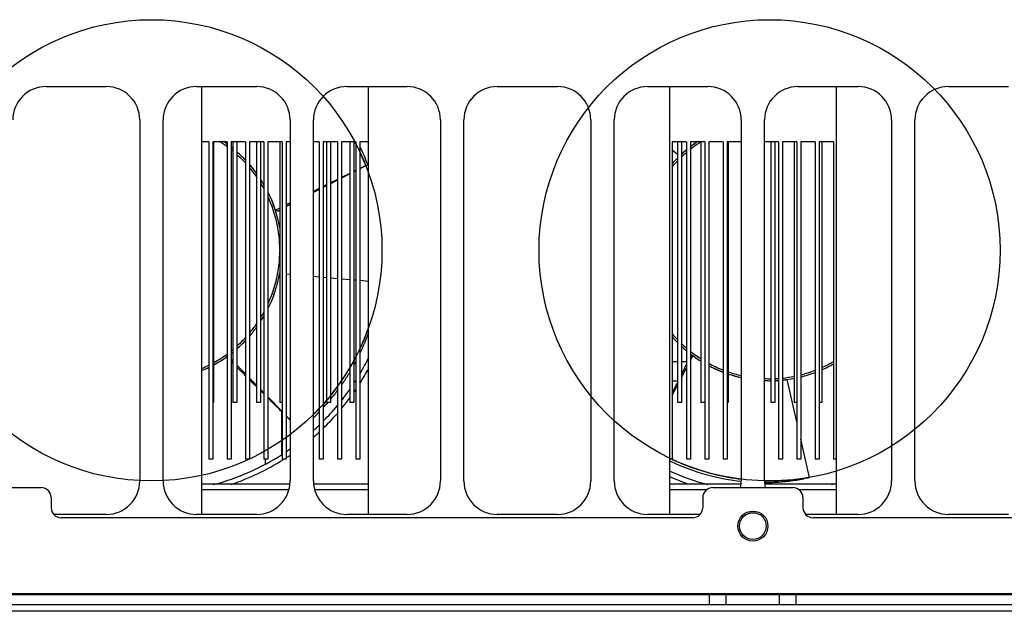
# Model space of a CAD drawing. Header units: millimetres. Extents: x 1117 to 38156, y -1945 to 7303.
# Tile 758 of 831: x 32212 to 32507, y 2485 to 2662. Entities that reach past the tile are written whole.
import ezdxf

# ---------------------------------------------------------------- set-up
doc = ezdxf.new("R2010")
doc.units = ezdxf.units.MM

msp = doc.modelspace()

# ---------------------------------------------------------------- linework, layer by layer
at = {"color": 7, "linetype": 'Continuous'}
for p, q in [((32220.159, 2642.418), (32238.159, 2642.418)), ((32265.159, 2642.418), (32283.159, 2642.418)), ((32266.659, 2642.418), (32266.659, 2514.418)), ((32310.159, 2642.418), (32328.159, 2642.418)), ((32316.659, 2514.418), (32316.659, 2642.418)), ((32355.159, 2642.418), (32373.159, 2642.418)), ((32400.159, 2642.418), (32418.159, 2642.418)), ((32406.659, 2642.418), (32406.659, 2514.418)), ((32445.159, 2642.418), (32463.159, 2642.418)), ((32456.659, 2514.418), (32456.659, 2642.418)), ((32490.159, 2642.418), (32508.159, 2642.418)), ((32248.159, 2632.418), (32248.159, 2524.418)), ((32255.159, 2524.418), (32255.159, 2632.418)), ((32293.159, 2632.418), (32293.159, 2524.418)), ((32300.159, 2524.418), (32300.159, 2632.418)), ((32338.159, 2632.418), (32338.159, 2524.418)), ((32345.159, 2524.418), (32345.159, 2632.418)), ((32383.159, 2632.418), (32383.159, 2524.418)), ((32390.159, 2524.418), (32390.159, 2632.418)), ((32428.159, 2632.418), (32428.159, 2524.418)), ((32435.159, 2524.418), (32435.159, 2632.418)), ((32473.159, 2632.418), (32473.159, 2524.418)), ((32480.159, 2524.418), (32480.159, 2632.418)), ((32268.809, 2625.918), (32266.659, 2625.918)), ((32268.809, 2625.918), (32268.809, 2530.918)), ((32270.009, 2625.918), (32270.009, 2530.918)), ((32274.309, 2625.918), (32270.009, 2625.918)), ((32270.259, 2625.918), (32270.259, 2547.918)), ((32274.309, 2625.918), (32274.309, 2530.918)), ((32275.509, 2625.918), (32275.509, 2530.918)), ((32279.809, 2625.918), (32275.509, 2625.918)), ((32276.059, 2625.918), (32276.059, 2547.918)), ((32277.259, 2625.918), (32277.259, 2547.918)), ((32279.809, 2625.918), (32279.809, 2530.918)), ((32281.009, 2625.918), (32281.009, 2530.918)), ((32285.309, 2625.918), (32281.009, 2625.918)), ((32283.059, 2625.918), (32283.059, 2547.918)), ((32284.259, 2625.918), (32284.259, 2547.918)), ((32285.309, 2625.918), (32285.309, 2530.918)), ((32286.509, 2625.918), (32286.509, 2530.918)), ((32290.809, 2625.918), (32286.509, 2625.918)), ((32290.059, 2625.918), (32290.059, 2547.918)), ((32290.809, 2625.918), (32290.809, 2530.918)), ((32292.009, 2625.918), (32292.009, 2530.918)), ((32293.159, 2625.918), (32292.009, 2625.918)), ((32301.809, 2625.918), (32300.159, 2625.918)), ((32301.809, 2625.918), (32301.809, 2530.918)), ((32303.009, 2625.918), (32303.009, 2530.918)), ((32307.309, 2625.918), (32303.009, 2625.918)), ((32304.059, 2625.918), (32304.059, 2547.918)), ((32305.259, 2625.918), (32305.259, 2547.918)), ((32307.309, 2625.918), (32307.309, 2530.918)), ((32308.509, 2625.918), (32308.509, 2530.918)), ((32312.809, 2625.918), (32308.509, 2625.918)), ((32311.059, 2625.918), (32311.059, 2547.918)), ((32312.259, 2625.918), (32312.259, 2547.918)), ((32312.809, 2625.918), (32312.809, 2530.918)), ((32314.009, 2625.918), (32314.009, 2530.918)), ((32316.659, 2625.918), (32314.009, 2625.918)), ((32411.809, 2625.918), (32407.509, 2625.918)), ((32407.509, 2625.918), (32407.509, 2530.918)), ((32409.059, 2625.918), (32409.059, 2547.918)), ((32410.259, 2625.918), (32410.259, 2547.918)), ((32411.809, 2625.918), (32411.809, 2530.918)), ((32417.309, 2625.918), (32413.009, 2625.918)), ((32413.009, 2625.918), (32413.009, 2530.918)), ((32416.059, 2625.918), (32416.059, 2547.918)), ((32417.309, 2625.918), (32417.309, 2530.918)), ((32422.809, 2625.918), (32418.509, 2625.918)), ((32418.509, 2625.918), (32418.509, 2530.918)), ((32422.809, 2625.918), (32422.809, 2530.918)), ((32428.159, 2625.918), (32424.009, 2625.918)), ((32424.009, 2625.918), (32424.009, 2530.918)), ((32424.259, 2625.918), (32424.259, 2547.918)), ((32439.309, 2625.918), (32435.159, 2625.918)), ((32437.059, 2625.918), (32437.059, 2547.918)), ((32438.259, 2625.918), (32438.259, 2547.918)), ((32439.309, 2625.918), (32439.309, 2530.918)), ((32444.809, 2625.918), (32440.509, 2625.918)), ((32440.509, 2625.918), (32440.509, 2530.918)), ((32444.059, 2625.918), (32444.059, 2547.918)), ((32444.809, 2625.918), (32444.809, 2530.918)), ((32450.309, 2625.918), (32446.009, 2625.918)), ((32446.009, 2625.918), (32446.009, 2530.918)), ((32450.309, 2625.918), (32450.309, 2530.918)), ((32455.809, 2625.918), (32451.509, 2625.918)), ((32451.509, 2625.918), (32451.509, 2530.918)), ((32452.259, 2625.918), (32452.259, 2547.918)), ((32455.809, 2625.918), (32455.809, 2530.918)), ((32407.509, 2623.526), (32409.059, 2622.178)), ((32312.807, 2617.199), (32312.256, 2616.92)), ((32312.809, 2617.298), (32312.259, 2617.027)), ((32312.809, 2617.194), (32312.259, 2616.916)), ((32316.412, 2619.02), (32314.007, 2617.806)), ((32316.412, 2619.02), (32314.009, 2617.802)), ((32315.825, 2618.788), (32314.009, 2617.891)), ((32315.825, 2618.788), (32316.412, 2619.02)), ((32307.308, 2614.409), (32305.256, 2613.362)), ((32307.309, 2614.583), (32305.259, 2613.571)), ((32311.056, 2616.313), (32308.507, 2615.019)), ((32311.059, 2616.435), (32308.509, 2615.176)), ((32311.059, 2616.308), (32308.509, 2615.016)), ((32301.805, 2611.593), (32300.156, 2610.744)), ((32301.809, 2611.868), (32300.159, 2611.054)), ((32301.809, 2611.585), (32300.159, 2610.738)), ((32304.056, 2612.748), (32303.005, 2612.209)), ((32304.059, 2612.979), (32303.009, 2612.461)), ((32304.059, 2612.74), (32303.009, 2612.201)), ((32290.059, 2606.068), (32288.763, 2605.429)), ((32288.763, 2605.429), (32289.557, 2605.182)), ((32290.057, 2605.45), (32289.557, 2605.182)), ((32290.059, 2605.446), (32289.557, 2605.182)), ((32293.153, 2607.094), (32292.004, 2606.486)), ((32293.159, 2607.599), (32292.009, 2607.031)), ((32293.159, 2607.078), (32292.009, 2606.473)), ((32293.159, 2586.175), (32292.009, 2586.275)), ((32301.809, 2585.416), (32300.159, 2585.561)), ((32304.059, 2585.219), (32303.009, 2585.311)), ((32307.309, 2584.934), (32305.259, 2585.114)), ((32311.059, 2584.606), (32308.509, 2584.829)), ((32312.809, 2584.452), (32312.259, 2584.5)), ((32316.659, 2584.115), (32314.009, 2584.347)), ((32276.059, 2560.291), (32275.509, 2560.855)), ((32413.009, 2560.575), (32413.7, 2561.891)), ((32413.7, 2561.891), (32413.009, 2561.656)), ((32415.31, 2560.779), (32415.349, 2560.754)), ((32276.059, 2559.549), (32275.509, 2560.084)), ((32276.068, 2559.556), (32275.515, 2560.09)), ((32279.809, 2556.445), (32277.259, 2559.06)), ((32409.059, 2560.04), (32407.509, 2560.04)), ((32411.809, 2560.04), (32410.259, 2560.04)), ((32410.259, 2555.343), (32411.809, 2558.292)), ((32283.059, 2553.111), (32281.009, 2555.214)), ((32420.978, 2557.709), (32421.013, 2557.693)), ((32427.072, 2555.614), (32427.101, 2555.607)), ((32407.509, 2554.418), (32409.059, 2554.418)), ((32407.509, 2550.111), (32409.059, 2553.06)), ((32444.809, 2542.112), (32441.888, 2554.77)), ((32285.309, 2550.803), (32284.259, 2551.88)), ((32285.309, 2550.467), (32284.259, 2551.51)), ((32285.315, 2550.473), (32284.265, 2551.516)), ((32290.809, 2545.162), (32286.509, 2549.572)), ((32270.259, 2547.918), (32270.009, 2547.918)), ((32277.259, 2547.918), (32276.059, 2547.918)), ((32284.259, 2547.918), (32283.059, 2547.918)), ((32290.809, 2547.918), (32290.059, 2547.918)), ((32305.259, 2547.918), (32304.059, 2547.918)), ((32312.259, 2547.918), (32311.059, 2547.918)), ((32410.259, 2547.918), (32409.059, 2547.918)), ((32417.259, 2547.918), (32416.059, 2547.918)), ((32424.259, 2547.918), (32424.009, 2547.918)), ((32438.259, 2547.918), (32437.059, 2547.918)), ((32444.809, 2547.918), (32444.059, 2547.918)), ((32452.259, 2547.918), (32451.509, 2547.918)), ((32290.659, 2532.417), (32290.659, 2545.129)), ((32293.159, 2542.751), (32292.009, 2543.931)), ((32293.159, 2542.617), (32292.009, 2543.773)), ((32293.162, 2542.62), (32292.013, 2543.776)), ((32448.648, 2525.467), (32446.009, 2536.91)), ((32270.009, 2530.918), (32268.809, 2530.918)), ((32275.509, 2530.918), (32274.309, 2530.918)), ((32281.009, 2530.918), (32279.809, 2530.918)), ((32286.509, 2530.918), (32285.309, 2530.918)), ((32285.659, 2530.918), (32285.659, 2529.484)), ((32292.009, 2530.918), (32290.809, 2530.918)), ((32303.009, 2530.918), (32301.809, 2530.918)), ((32308.509, 2530.918), (32307.309, 2530.918)), ((32314.009, 2530.918), (32312.809, 2530.918)), ((32407.509, 2530.918), (32406.659, 2530.918)), ((32413.009, 2530.918), (32411.809, 2530.918)), ((32418.509, 2530.918), (32417.309, 2530.918)), ((32424.009, 2530.918), (32422.809, 2530.918)), ((32440.509, 2530.918), (32439.309, 2530.918)), ((32446.009, 2530.918), (32444.809, 2530.918)), ((32451.509, 2530.918), (32450.309, 2530.918)), ((32456.659, 2530.918), (32455.809, 2530.918)), ((32448.648, 2525.467), (32446.924, 2525.038)), ((32293.102, 2523.418), (32266.659, 2523.418)), ((32316.659, 2523.418), (32300.215, 2523.418)), ((32428.102, 2523.418), (32406.659, 2523.418)), ((32456.659, 2523.418), (32435.215, 2523.418)), ((32194.659, 2522.418), (32218.659, 2522.418)), ((32292.771, 2521.718), (32266.659, 2521.718)), ((32316.659, 2521.718), (32300.546, 2521.718)), ((32417.746, 2521.718), (32406.659, 2521.718)), ((32419.659, 2522.418), (32443.659, 2522.418)), ((32456.659, 2521.718), (32445.571, 2521.718)), ((32221.659, 2519.418), (32221.659, 2516.418)), ((32416.659, 2519.418), (32416.659, 2516.418)), ((32446.659, 2519.418), (32446.659, 2516.418)), ((32238.159, 2514.418), (32222.434, 2514.418)), ((32283.159, 2514.418), (32265.159, 2514.418)), ((32328.159, 2514.418), (32310.159, 2514.418)), ((32373.159, 2514.418), (32355.159, 2514.418)), ((32415.883, 2514.418), (32400.159, 2514.418)), ((32463.159, 2514.418), (32447.434, 2514.418)), ((32508.159, 2514.418), (32490.159, 2514.418)), ((32413.659, 2513.418), (32224.659, 2513.418)), ((32638.659, 2513.418), (32449.659, 2513.418)), ((32874.159, 2490.618), (31989.159, 2490.618)), ((31989.159, 2490.418), (32874.159, 2490.418)), ((32418.659, 2487.418), (32418.659, 2490.418)), ((32423.659, 2487.418), (32423.659, 2490.418)), ((32439.659, 2487.418), (32439.659, 2490.418)), ((32444.659, 2487.418), (32444.659, 2490.418)), ((31989.159, 2487.418), (32874.159, 2487.418)), ((32881.659, 2485.418), (31981.659, 2485.418))]:
    msp.add_line(p, q, dxfattribs=at)
msp.add_lwpolyline([(32307.309, 2614.408), (32307.108, 2614.307), (32305.259, 2613.357)], dxfattribs=at)
for centre, radius in [((32251.659, 2593.418), 69), ((32436.659, 2593.418), 69), ((32431.659, 2510.918), 4.5), ((32431.659, 2510.918), 4)]:
    msp.add_circle(centre, radius, dxfattribs=at)
for centre, radius, start, end in [((32220.159, 2632.418), 10, 90, 180), ((32238.159, 2632.418), 10, 0, 90), ((32265.159, 2632.418), 10, 90, 180), ((32283.159, 2632.418), 10, 0, 90), ((32310.159, 2632.418), 10, 90, 180), ((32328.159, 2632.418), 10, 0, 90), ((32355.159, 2632.418), 10, 90, 180), ((32373.159, 2632.418), 10, 0, 90), ((32400.159, 2632.418), 10, 90, 180), ((32418.159, 2632.418), 10, 0, 90), ((32445.159, 2632.418), 10, 90, 180), ((32463.159, 2632.418), 10, 0, 90), ((32490.159, 2632.418), 10, 90, 180), ((32251.659, 2593.418), 38.41, 53.8119, 57.91933), ((32251.659, 2593.418), 39, 54.38322, 56.48441), ((32252.034, 2593.608), 68.579, 27.60001, 28.10806), ((32250.645, 2592.894), 70.141, 27.59006, 27.97124), ((32251.659, 2593.418), 72.5, 26.14495, 26.67209), ((32436.659, 2593.418), 39, 123.51553, 127.48051), ((32436.659, 2593.418), 38.41, 122.46716, 128.15814), ((32435.88, 2594.578), 37.603, 123.48618, 124.62684), ((32252.72, 2594.77), 37.281, 51.26296, 52.34155), ((32251.607, 2593.35), 39.085, 51.27256, 52.29909), ((32251.659, 2593.418), 38.41, 50.41989, 51.46254), ((32251.659, 2593.418), 39, 51.12181, 52.14677), ((32251.659, 2593.418), 39, 43.59846, 48.8857), ((32251.51, 2593.353), 69.161, 21.577, 25.35693), ((32253.192, 2594.685), 67.742, 21.05252, 26.03791), ((32251.565, 2593.378), 69.102, 21.5747, 25.20234), ((32436.257, 2593.87), 38.395, 131.41689, 132.74595), ((32436.659, 2593.418), 38.41, 130.43223, 133.47947), ((32436.261, 2593.865), 38.401, 129.5542, 132.62209), ((32436.659, 2593.418), 39, 129.71673, 132.60492), ((32436.356, 2593.754), 38.548, 129.77857, 131.41395), ((32436.329, 2593.892), 38.422, 124.70938, 126.55059), ((32251.659, 2593.418), 38.41, 42.65974, 48.14995), ((32436.659, 2593.418), 39, 135.16002, 138.57245), ((32436.659, 2593.418), 38.41, 136.12525, 139.54862), ((32251.299, 2593.123), 39.465, 40.86628, 41.16282), ((32251.659, 2593.418), 38.41, 34.92453, 40.01008), ((32251.659, 2593.418), 39, 36.21708, 40.99332), ((32252.823, 2594.315), 37.531, 36.22976, 39.23996), ((32252.387, 2593.989), 38.075, 36.33466, 37.89712), ((32251.659, 2593.418), 39, 30.16986, 32.99209), ((32251.659, 2593.418), 38.41, 28.77814, 31.64274), ((32251.659, 2593.418), 39, 9.88697, 26.40347), ((32251.659, 2593.418), 38.41, 0.18229, 24.44709), ((32251.777, 2593.461), 38.874, 18.51262, 20.88474), ((32251.461, 2593.354), 39.208, 17.93661, 18.94863), ((32251.436, 2593.346), 39.234, 17.93695, 18.51335), ((32251.659, 2593.418), 38.41, 335.553, 359.81774), ((32251.659, 2593.418), 39, 333.5966, 350.11294), ((32252.299, 2593.179), 38.316, 339.56787, 341.85338), ((32251.659, 2593.418), 38.41, 328.35712, 331.22147), ((32251.659, 2593.418), 39, 327.0079, 329.83008), ((32251.544, 2593.503), 39.142, 328.86486, 329.61168), ((32251.659, 2593.418), 38.41, 319.98974, 325.07561), ((32251.659, 2593.418), 39, 319.00664, 323.78298), ((32251.809, 2593.366), 38.848, 323.43617, 323.75107), ((32251.673, 2593.412), 68.984, 334.64122, 340.39773), ((32251.659, 2593.418), 38.41, 311.84985, 317.34025), ((32436.659, 2593.418), 39, 221.42751, 224.81765), ((32436.659, 2593.418), 38.41, 220.45123, 223.87481), ((32251.659, 2593.418), 38.41, 308.53742, 309.58002), ((32251.659, 2593.418), 39, 311.11427, 316.40153), ((32436.659, 2593.418), 39, 227.26071, 230.41635), ((32436.659, 2593.418), 38.41, 226.52075, 229.56764), ((32251.659, 2593.418), 38.41, 299.0703, 306.26194), ((32251.659, 2593.418), 39, 298.591, 305.6168), ((32251.764, 2593.287), 38.832, 307.69724, 308.72998), ((32251.773, 2593.27), 38.813, 307.79555, 308.86219), ((32251.659, 2593.418), 39, 307.85323, 308.87817), ((32251.687, 2593.404), 68.969, 331.43493, 332.40576), ((32251.293, 2593.651), 69.432, 331.45557, 332.42603), ((32251.659, 2593.418), 72.5, 329.36666, 333.85505), ((32436.659, 2593.418), 39, 232.51949, 238.06445), ((32436.659, 2593.418), 38.41, 231.84184, 237.5327), ((32436.685, 2593.452), 39.043, 233.93525, 235.61634), ((32436.657, 2593.41), 38.993, 233.9331, 236.80852), ((32436.587, 2593.313), 38.874, 235.61985, 238.07195), ((32436.497, 2593.17), 38.704, 236.87931, 238.12291), ((32251.659, 2593.418), 38.41, 293.00895, 296.60301), ((32251.659, 2593.418), 39, 292.64817, 296.16597), ((31756.307, 2022.179), 747.614, 45.553609, 45.826307), ((32251.672, 2593.409), 68.984, 325.47865, 329.41771), ((32254.304, 2591.315), 66.342, 331.02252, 331.96093), ((32251.659, 2593.418), 74, 327.49112, 331.55326), ((31802.708, 2857.216), 678.031, 333.646157, 333.942474), ((32436.659, 2593.418), 38.41, 241.69558, 248.8053), ((32436.659, 2593.418), 39, 242.1616, 249.14018), ((32436.567, 2593.22), 38.783, 242.24807, 246.2989), ((32436.325, 2592.698), 38.207, 244.56647, 247.72314), ((32436.659, 2593.418), 39, 293.58122, 299.51082), ((32436.659, 2593.418), 38.41, 293.97332, 300.00599), ((32436.559, 2593.19), 38.751, 246.34907, 249.21792), ((32436.659, 2593.418), 38.41, 251.09891, 257.1925), ((32436.659, 2593.418), 39, 251.39502, 257.39108), ((32436.278, 2592.114), 37.643, 251.39772, 254.20926), ((32436.669, 2593.577), 39.157, 254.24109, 256.32911), ((32436.739, 2593.703), 39.296, 256.86569, 257.38762), ((32436.659, 2593.418), 38.41, 267.75601, 270.59867), ((32436.659, 2593.418), 38.41, 272.39341, 273.96014), ((32436.659, 2593.418), 38.41, 275.76023, 281.14145), ((32436.659, 2593.418), 39, 275.67532, 280.9686), ((32436.659, 2593.418), 38.41, 284.09117, 290.87856), ((32436.659, 2593.418), 39, 283.87649, 290.5488), ((31541.296, 1803.218), 1054.492, 45.296663, 45.453304), ((32251.718, 2593.37), 68.924, 320.97339, 323.76364), ((32250.82, 2594.052), 70.051, 321.02628, 323.85042), ((32251.659, 2593.418), 72.5, 321.73451, 325.08231), ((32251.659, 2593.418), 72.5, 326.82522, 327.62436), ((31465.384, 3024.935), 1054.751, 333.281461, 333.469173), ((32436.659, 2593.418), 39, 267.79387, 270.58829), ((32436.646, 2592.962), 38.544, 267.78857, 270.614), ((32436.659, 2593.418), 39, 272.3532, 273.89756), ((32436.654, 2593.385), 38.968, 275.67922, 277.72021), ((32436.727, 2592.73), 38.31, 275.79658, 275.97421), ((32436.67, 2593.256), 38.838, 275.97729, 277.72212), ((30975.426, 1233.91), 1857.189, 44.90589, 45.09341), ((32253.854, 2591.773), 66.973, 320.20354, 323.06117), ((32251.659, 2593.418), 74, 320.2512, 323.42009), ((32251.659, 2593.418), 74, 325.02953, 325.80299), ((32251.987, 2593.09), 68.536, 314.66062, 316.63315), ((32251.094, 2593.983), 69.799, 314.70633, 316.65362), ((32251.695, 2593.387), 68.952, 318.09242, 318.61447), ((32251.659, 2593.418), 72.5, 315.17349, 320.22559), ((32254.83, 2590.976), 65.713, 317.2469, 318.83927), ((32252.546, 2592.647), 67.826, 318.17005, 319.04991), ((32251.729, 2593.357), 68.907, 318.61457, 319.41388), ((32252.603, 2592.597), 67.749, 319.05024, 319.51187), ((32255.089, 2590.746), 65.367, 318.84121, 319.01227), ((32253.051, 2592.637), 68.147, 313.78892, 315.71387), ((32251.659, 2593.418), 74, 313.9509, 318.77063), ((32251.659, 2593.418), 72.5, 311.98785, 313.83065), ((32251.659, 2593.418), 74, 311.00038, 312.69814), ((32251.659, 2593.418), 72.5, 284.79713, 302.7337), ((32251.659, 2593.418), 74, 303.0533, 304.13033), ((32251.659, 2593.418), 72.5, 303.86596, 304.95041), ((32251.659, 2593.418), 74, 288.83298, 302.30938), ((32436.034, 2591.191), 67.415, 244.15168, 244.69712), ((32436.658, 2593.416), 68.998, 244.93156, 262.92595), ((32436.659, 2593.418), 72.5, 245.54668, 255.20287), ((32436.659, 2593.418), 74, 246.07934, 251.07845), ((32436.656, 2593.491), 69.073, 278.60276, 279.9986), ((32436.759, 2592.901), 68.473, 278.60315, 279.99965), ((32238.159, 2524.418), 10, 270, 0), ((32265.159, 2524.418), 10, 180, 270), ((32283.159, 2524.418), 10, 270, 0), ((32310.159, 2524.418), 10, 180, 270), ((32328.159, 2524.418), 10, 270, 0), ((32355.159, 2524.418), 10, 180, 270), ((32373.159, 2524.418), 10, 270, 0), ((32400.159, 2524.418), 10, 180, 270), ((32418.159, 2524.418), 10, 348.45109, 0), ((32436.66, 2593.383), 68.965, 268.75286, 278.13642), ((32445.159, 2524.418), 10, 180, 191.54891), ((32436.472, 2594.66), 70.256, 278.14043, 278.60795), ((32436.659, 2593.418), 72.5, 284.79713, 286.03328), ((32463.159, 2524.418), 10, 270, 0), ((32490.159, 2524.418), 10, 180, 270), ((32218.659, 2519.418), 3, 0, 90), ((32419.659, 2519.418), 3, 90, 180), ((32443.659, 2519.418), 3, 0, 90), ((32224.659, 2516.418), 3, 180, 270), ((32413.659, 2516.418), 3, 270, 0), ((32449.659, 2516.418), 3, 180, 270)]:
    msp.add_arc(centre, radius, start, end, dxfattribs=at)
for points, knots in [([(32282.432, 2617.376), (32282.121, 2617.777), (32281.699, 2618.297), (32281.255, 2618.816), (32281.144, 2618.945)], [0, 0, 0, 0, 0.7530657, 1, 1, 1, 1]), ([(32288.544, 2606.086), (32288.276, 2606.866), (32287.733, 2608.298), (32287.101, 2609.705), (32286.796, 2610.34)], [0, 0, 0, 0, 0.5398902, 1, 1, 1, 1]), ([(32314.089, 2564.032), (32314.338, 2564.56), (32315.287, 2566.648), (32316.134, 2568.781), (32316.704, 2570.393)], [0, 0, 0, 0, 0.2544793, 1, 1, 1, 1]), ([(32314.074, 2562.53), (32314.328, 2563.059), (32315.295, 2565.145), (32316.153, 2567.283), (32316.725, 2568.897)], [0, 0, 0, 0, 0.255258, 1, 1, 1, 1]), ([(32308.566, 2554.397), (32308.794, 2554.73), (32309.687, 2556.057), (32310.533, 2557.415), (32311.138, 2558.446)], [0, 0, 0, 0, 0.2525037, 1, 1, 1, 1]), ([(32308.599, 2553.195), (32308.824, 2553.515), (32309.703, 2554.788), (32310.536, 2556.093), (32311.133, 2557.084)], [0, 0, 0, 0, 0.2526038, 1, 1, 1, 1]), ([(32424.26, 2556.441), (32424.396, 2556.396), (32425.345, 2556.083), (32426.263, 2555.819), (32427.072, 2555.614)], [0, 0, 0, 0, 0.1428562, 1, 1, 1, 1]), ([(32407.221, 2530.243), (32410.673, 2528.611), (32417.551, 2526.06), (32424.749, 2524.688), (32428.204, 2524.314)], [0, 0, 0, 0, 0.5235576, 1, 1, 1, 1]), ([(32407.501, 2530.88), (32409.243, 2530.067), (32415.892, 2527.301), (32422.97, 2525.582), (32428.205, 2524.937)], [0, 0, 0, 0, 0.2671201, 1, 1, 1, 1]), ([(32435.191, 2524.433), (32436.145, 2524.413), (32440.093, 2524.411), (32444.042, 2524.75), (32447.001, 2525.198)], [0, 0, 0, 0, 0.2417378, 1, 1, 1, 1]), ([(32435.201, 2523.937), (32436.159, 2523.938), (32440.087, 2524.03), (32444.004, 2524.498), (32446.924, 2525.038)], [0, 0, 0, 0, 0.2439675, 1, 1, 1, 1])]:
    msp.add_open_spline(points, degree=3, knots=knots, dxfattribs=at)

doc.saveas('drawing.dxf')
